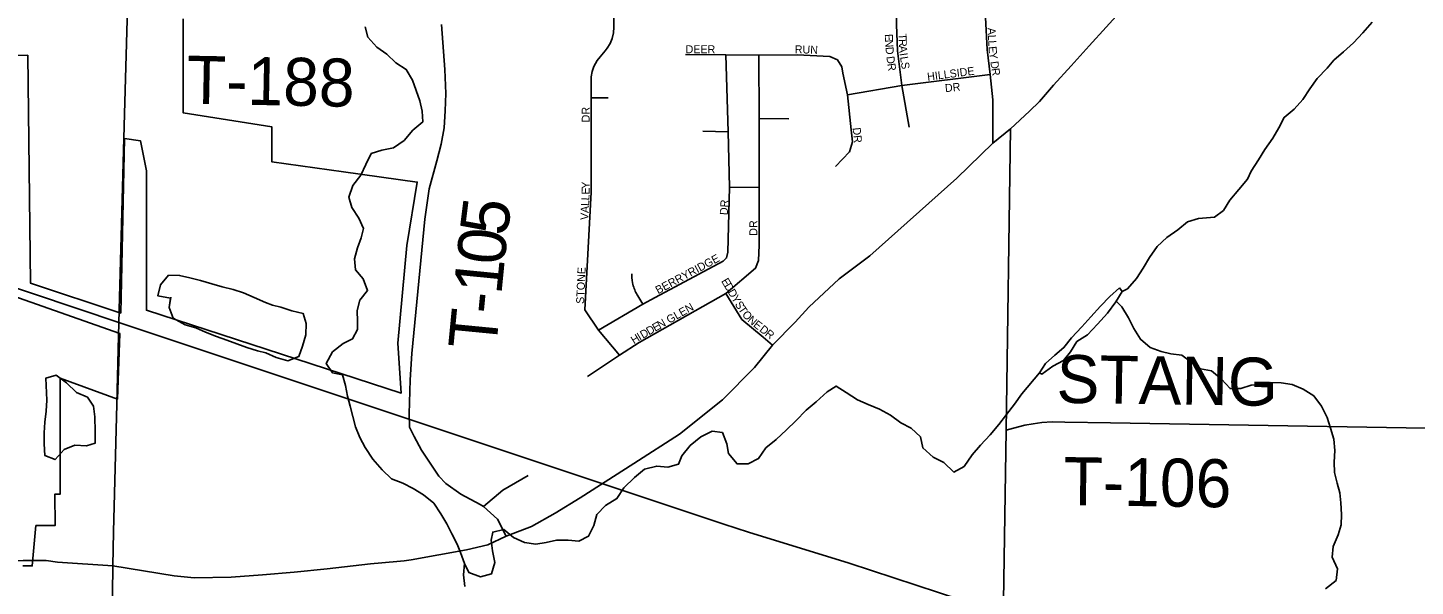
# Model space of a CAD drawing. Extents: x 1857828 to 2277390, y 930619 to 1324581.
# Drawn here: x 2047591 to 2056259, y 1234550 to 1238040 of the extents above; entities that cross this region are included whole.
import ezdxf

# ---------------------------------------------------------------- set-up
doc = ezdxf.new("R2010")
doc.units = 0
for name, color, linetype in [('GM_X_Corporation', 7, 'Continuous'), ('GM_X_County_Road', 7, 'Continuous'), ('GM_X_Minor_Lake', 7, 'Continuous'), ('GM_X_Minor_River', 7, 'Continuous'), ('GM_X_Rail_Line', 7, 'Continuous'), ('GM_X_State_Route', 7, 'Continuous'), ('GM_X_Township_Road', 7, 'Continuous'), ('GM_X_Township_Road_Text', 7, 'Continuous'), ('GM_X_Township_Subdivision', 7, 'Continuous'), ('GM_X_Township_Subdivision_Text', 7, 'Continuous')]:
    doc.layers.add(name, color=color, linetype=linetype)

msp = doc.modelspace()

# ---------------------------------------------------------------- linework, layer by layer
at = {"layer": 'GM_X_Corporation'}
for points in [[(2048562, 1238095.1), (2048562, 1237508.6), (2049115.4, 1237420.9), (2049115.4, 1237202.8), (2049563.2, 1237139.8), (2050024.7, 1237074.9), (2049959.7, 1236679.9), (2049902.7, 1236068.9), (2049924.5, 1235757.3), (2048332.3, 1236274.9), (2048332.4, 1237146.4), (2048296.2, 1237333), (2048196.1, 1237347.1), (2048172.9, 1236256.7), (2047609.1, 1236443.6), (2047591.8, 1237867.4), (2046839.7, 1237857.5)], [(2047348.6, 1236416.5), (2048167.1, 1236128.9), (2048153, 1235719.1), (2047795, 1235850.7), (2047794.9, 1235125.9), (2047761.7, 1235125.9), (2047762.2, 1234929.4), (2047642, 1234929.5), (2047619.9, 1234677.2), (2047559.8, 1234677.2)]]:
    msp.add_lwpolyline(points, dxfattribs=at)
at = {"layer": 'GM_X_County_Road'}
for points in [[(2052668.7, 1236476.4), (2052852.6, 1236615.1), (2053394.8, 1237100.4), (2053620.6, 1237319.1), (2053730.3, 1237407.2), (2053848.7, 1237517.5), (2053911, 1237579.6), (2053999.4, 1237679.9), (2054109.9, 1237802.3), (2054222.4, 1237926.7), (2054433.3, 1238159.4)], [(2049897.7, 1234705), (2049941.8, 1234708.8), (2049986.5, 1234715.6), (2050332.2, 1234777.4), (2050465.1, 1234809.6), (2050580, 1234862), (2050739.1, 1234923.1), (2050886.2, 1235005.7), (2051041.3, 1235102.4), (2051377.8, 1235316), (2051662.2, 1235499.6), (2051932.2, 1235715.2), (2052131.2, 1235916.6), (2052244.5, 1236055.8), (2052385.1, 1236200.7), (2052469.7, 1236293.4), (2052661.1, 1236470.7), (2052668.7, 1236476.4)], [(2047490.8, 1234705.6), (2047491.3, 1234705.6), (2047518.4, 1234708), (2047562.6, 1234711.9), (2047602.8, 1234711.8), (2047649, 1234711.7), (2047707.2, 1234711.6), (2047777.5, 1234701.5), (2048122.1, 1234676.9)], [(2048122.1, 1234676.9), (2048506.9, 1234614.2), (2048631, 1234603.5), (2048861.5, 1234606.1), (2049056.9, 1234622.2), (2049256.3, 1234638.3), (2049461.8, 1234658.5), (2049731.8, 1234690.7), (2049897.7, 1234705)]]:
    msp.add_lwpolyline(points, dxfattribs=at)
at = {"layer": 'GM_X_Minor_Lake'}
for points in [[(2049121.4, 1236307.2), (2049077.1, 1236322.9), (2049006.5, 1236354.6), (2048940, 1236384.3), (2048875.6, 1236403.9), (2048805.2, 1236421.6), (2048740.8, 1236439.2), (2048670.4, 1236460.8), (2048604, 1236476.4), (2048539.6, 1236492.1), (2048471.3, 1236493.6), (2048421.7, 1236433), (2048404.2, 1236364.6), (2048483.5, 1236350.1)], [(2053911.4, 1235883.3), (2053927.1, 1235875.9), (2053994.9, 1235924.6), (2054060.8, 1235961.2), (2054104.6, 1236013.7), (2054144.2, 1236078.3), (2054212, 1236120.9), (2054273.7, 1236187.6), (2054335.4, 1236256.4), (2054389, 1236327.1), (2054428.6, 1236391.6), (2054410.3, 1236413.6)], [(2054410.3, 1236413.6), (2054350.5, 1236360.9), (2054292.8, 1236300.3), (2054233.2, 1236233.6), (2054175.5, 1236170.9), (2054111.8, 1236102.1), (2054064.2, 1236041.6), (2054006.4, 1235992.9), (2053948.6, 1235942.3), (2053911.4, 1235883.3)], [(2053911.4, 1235883.2), (2053948.6, 1235942.3), (2054006.4, 1235992.9), (2054064.2, 1236041.6), (2054111.8, 1236102.1), (2054175.5, 1236170.9), (2054233.2, 1236233.6), (2054292.8, 1236300.3), (2054350.5, 1236360.9), (2054410.3, 1236413.6)], [(2048484.5, 1236357.1), (2048475.1, 1236292.7), (2048499.7, 1236224.6), (2048574.4, 1236182.9), (2048640.8, 1236165.3), (2048701.2, 1236137.6), (2048769.7, 1236109.9), (2048834.1, 1236088.2), (2048898.6, 1236064.6), (2048961, 1236040.9), (2049027.4, 1236021.2), (2049077.7, 1236009.5), (2049144.2, 1235979.8), (2049216.7, 1235958.2), (2049284.7, 1235984.8), (2049308.3, 1236049.3), (2049327.7, 1236121.7), (2049331.1, 1236192.1), (2049312.5, 1236254.2), (2049240.1, 1236271.8), (2049171.7, 1236293.5), (2049121.4, 1236307.2)], [(2048483.5, 1236350.1), (2048475.1, 1236292.7), (2048499.7, 1236224.6), (2048574.4, 1236182.9), (2048640.8, 1236165.3), (2048701.2, 1236137.6), (2048769.7, 1236109.9), (2048834.1, 1236088.2), (2048898.6, 1236064.6), (2048961, 1236040.9), (2049027.4, 1236021.2), (2049077.7, 1236009.5), (2049144.2, 1235979.8), (2049216.7, 1235958.2), (2049284.7, 1235984.8), (2049308.3, 1236049.3), (2049327.7, 1236121.7), (2049331.1, 1236192.1), (2049312.5, 1236254.2), (2049240.1, 1236271.8), (2049171.7, 1236293.5), (2049121.4, 1236307.2)], [(2048011.9, 1235516.1), (2048011.1, 1235608.5), (2048002.5, 1235674.7), (2047963.9, 1235730.7), (2047895.4, 1235760.4), (2047832.7, 1235820.2), (2047768, 1235868), (2047703.9, 1235849.5), (2047711.1, 1235712.5)], [(2048011.9, 1235516.1), (2048011.1, 1235608.5), (2048002.5, 1235674.7), (2047963.9, 1235730.7), (2047895.4, 1235760.4), (2047832.7, 1235820.2), (2047768, 1235868), (2047703.9, 1235849.5), (2047711.1, 1235712.6)], [(2047711.1, 1235712.9), (2047705.7, 1235644.6), (2047698.2, 1235576.2), (2047694.8, 1235507.9), (2047693.4, 1235439.5), (2047698, 1235367.2), (2047762.5, 1235341.6), (2047818.1, 1235404.2), (2047886.2, 1235430.8), (2047958.5, 1235427.3), (2048012.5, 1235443.7), (2048011.9, 1235516.1)], [(2047711.1, 1235712.5), (2047705.7, 1235644.6), (2047698.2, 1235576.2), (2047694.8, 1235507.9), (2047693.4, 1235439.5), (2047698, 1235367.2), (2047762.5, 1235341.6), (2047818.1, 1235404.2), (2047886.2, 1235430.8), (2047958.5, 1235427.3), (2048012.5, 1235443.7), (2048011.9, 1235516.1)]]:
    msp.add_lwpolyline(points, dxfattribs=at)
at = {"layer": 'GM_X_Minor_River'}
for points in [[(2049698.8, 1238045), (2049715.4, 1237980.8), (2049772.1, 1237918.9), (2049834.7, 1237875.1), (2049891.4, 1237821.3), (2049956, 1237779.5), (2049994.7, 1237711.5), (2050040, 1237583.2), (2050054.6, 1237519), (2050059.2, 1237450.8), (2049997.4, 1237400.1), (2049943.7, 1237335.4), (2049875.9, 1237288.8), (2049803.7, 1237274.2), (2049737.6, 1237253.7), (2049704.1, 1237185.1), (2049672.6, 1237118.6), (2049622.9, 1237054), (2049597.4, 1236981.5), (2049616, 1236917.3), (2049658.8, 1236849.3), (2049689.4, 1236785.2), (2049673.9, 1236726.8), (2049650.3, 1236664.4), (2049632.8, 1236596), (2049639.5, 1236527.7), (2049686.1, 1236469.8), (2049714.8, 1236397.6), (2049665.2, 1236337), (2049649.7, 1236272.6), (2049652.2, 1236204.3), (2049650.7, 1236154.1), (2049621, 1236095.6), (2049561.1, 1236067.1), (2049495.3, 1236014.4), (2049455.7, 1235941.8), (2049494.4, 1235883.8), (2049556.7, 1235870.1), (2049577.4, 1235804), (2049588, 1235737.8), (2049604.6, 1235675.6), (2049621.2, 1235611.4), (2049637.8, 1235545.2), (2049666.5, 1235479.1), (2049699.1, 1235417.1), (2049747.9, 1235345.1), (2049804.7, 1235277.1), (2049863.4, 1235221.3), (2049933.9, 1235193.6), (2049998.4, 1235159.9), (2050063, 1235122.2), (2050127.7, 1235068.4), (2050172.4, 1235002.4), (2050209.1, 1234940.4), (2050239.7, 1234878.3), (2050274.4, 1234812.2), (2050294.9, 1234760.1), (2050319.6, 1234692)], [(2054428.6, 1236391.6), (2054460.5, 1236407.9), (2054518.2, 1236472.6), (2054559.8, 1236537.2), (2054599.4, 1236603.7), (2054647, 1236672.4), (2054706.7, 1236729), (2054776.6, 1236777.7), (2054836.4, 1236826.4), (2054904.5, 1236846.9), (2055004.8, 1236855.6), (2055060.6, 1236898.2), (2055100.2, 1236962.8), (2055155.9, 1237029.4), (2055211.5, 1237094.1), (2055233.2, 1237144.5), (2055278.7, 1237215.1), (2055318.3, 1237279.7), (2055369.9, 1237350.3), (2055407.5, 1237414.9), (2055439.1, 1237479.4), (2055502.9, 1237530.1), (2055556.6, 1237590.7), (2055600.2, 1237657.3), (2055645.8, 1237721.9), (2055707.5, 1237786.6), (2055751.2, 1237837.1), (2055811, 1237889.8), (2055872.8, 1237944.5), (2055930.5, 1238007.1), (2055990.1, 1238073.8)], [(2054391.5, 1236331.2), (2054425.4, 1236295.1), (2054468.1, 1236227.1), (2054500.8, 1236161.1), (2054541.5, 1236093), (2054602.2, 1236041.2), (2054670.6, 1236017.6), (2054733, 1236001.9), (2054801.3, 1235994.3), (2054857.9, 1235952.5), (2054916.5, 1235908.7), (2054986.9, 1235895.1), (2055047.5, 1235843.3), (2055102.2, 1235785.4), (2055168.5, 1235785.9), (2055234.5, 1235806.4), (2055284.7, 1235810.8), (2055352.8, 1235823.3), (2055421.1, 1235821.8), (2055489.5, 1235810.2), (2055558, 1235780.5), (2055624.6, 1235738.8), (2055673.3, 1235674.8), (2055708, 1235604.7), (2055728.7, 1235538.6), (2055749.3, 1235468.4), (2055756, 1235398.1), (2055752.6, 1235325.8), (2055755.1, 1235261.5), (2055771.8, 1235193.3), (2055788.3, 1235133.1), (2055794.9, 1235070.9), (2055797.5, 1234998.6), (2055796, 1234934.3), (2055776.5, 1234871.8), (2055745, 1234799.3), (2055739.6, 1234731), (2055772.3, 1234658.8), (2055764.9, 1234586.5), (2055699.1, 1234533.8)], [(2050319.6, 1234692), (2050346.2, 1234635.9), (2050418.7, 1234608.3), (2050488.8, 1234626.8), (2050508.3, 1234699.3), (2050495.6, 1234771.6), (2050487, 1234837.8), (2050496.6, 1234888.1), (2050564.7, 1234904.6), (2050625.4, 1234854.8), (2050693.9, 1234823.1), (2050766.3, 1234813.6), (2050830.4, 1234824.1), (2050894.5, 1234838.6), (2050966.8, 1234837.1), (2051033.1, 1234831.5), (2051095.1, 1234862), (2051126.6, 1234930.6), (2051146.1, 1234999), (2051199.8, 1235055.6), (2051271.7, 1235098.3), (2051315.3, 1235164.9), (2051381, 1235229.6), (2051444.8, 1235282.3), (2051520.9, 1235300.9), (2051589.3, 1235293.3), (2051657.3, 1235313.9), (2051677, 1235364.3), (2051728.6, 1235428.9), (2051796.4, 1235483.6), (2051866.4, 1235518.2), (2051930.7, 1235510.6), (2051957.4, 1235440.5), (2051967.9, 1235380.3), (2052022.7, 1235314.4), (2052091, 1235314.9), (2052156.9, 1235347.4), (2052202.5, 1235414.1), (2052266.3, 1235466.7), (2052332.1, 1235527.5), (2052389.8, 1235584.1), (2052453.5, 1235650.8), (2052517.3, 1235701.5), (2052585, 1235764.2), (2052640.9, 1235800.8), (2052703.5, 1235761), (2052774.1, 1235715.3), (2052840.6, 1235685.6), (2052913.1, 1235656), (2052981.7, 1235618.3), (2053044.4, 1235570.5), (2053108.9, 1235538.8), (2053167.6, 1235482.9), (2053182.2, 1235414.7), (2053246.9, 1235356.9), (2053313.5, 1235323.2), (2053376.2, 1235263.3), (2053440.2, 1235297.9), (2053491.7, 1235370.6), (2053543.4, 1235431.2), (2053603.1, 1235495.9), (2053656.7, 1235560.6), (2053706.4, 1235623.2), (2053756, 1235687.9), (2053801.6, 1235752.5), (2053912, 1235883.1)], [(2050319.6, 1234692), (2050314.2, 1234621.6), (2050320.8, 1234549.3)]]:
    msp.add_lwpolyline(points, dxfattribs=at)
at = {"layer": 'GM_X_Rail_Line'}
for points in [[(2010250.7, 1246105.6), (2015802.6, 1244725.6), (2020567.6, 1243531.6), (2023679.8, 1242724.2), (2028101.7, 1241626.9), (2032683.1, 1240476.3), (2034089.4, 1240128.3), (2037647.8, 1239223.2), (2041004.2, 1238402), (2042999.3, 1237895.6), (2043803.3, 1237657.3), (2044879.5, 1237299.8), (2048172.1, 1236193.5), (2051939.6, 1234938.6)], [(2051939.6, 1234938.6), (2052094.2, 1234887.1)], [(2052094.2, 1234887.1), (2052723.1, 1234693.3)], [(2052723.1, 1234693.3), (2055931.2, 1233640.3), (2060032, 1232265.8), (2063486.2, 1231125.4), (2067382.8, 1229874.4), (2069501.4, 1229256.3), (2071000.9, 1228820.3)]]:
    msp.add_lwpolyline(points, dxfattribs=at)
at = {"layer": 'GM_X_State_Route'}
for points in [[(2048195.6, 1237502.7), (2048211.9, 1238089.1), (2048213.1, 1238141.6)], [(2048161.6, 1236276.4), (2048195.6, 1237502.7)], [(2048157.7, 1236116.5), (2048161.6, 1236273.3), (2048161.6, 1236276.4)], [(2048147.1, 1235689.9), (2048157.6, 1236113.7), (2048157.7, 1236116.5)], [(2048127.3, 1234890.2), (2048147.1, 1235688), (2048147.1, 1235689.9)], [(2048086.8, 1231719.5), (2048087.4, 1231773.2), (2048122.1, 1234676.9), (2048127.3, 1234890.2)]]:
    msp.add_lwpolyline(points, dxfattribs=at)
at = {"layer": 'GM_X_Township_Road'}
for points in [[(2050417.1, 1235061.1), (2050295.9, 1235126), (2050203.2, 1235192.5), (2050158.9, 1235238.9), (2050052.1, 1235400.1), (2050005.8, 1235486.7), (2049976.6, 1235543.2), (2049973.5, 1235627.8), (2049979.6, 1235839.4), (2049989.7, 1236004.2), (2050072.2, 1236844), (2050098.5, 1237032.8), (2050146.8, 1237207.3), (2050175, 1237312.9), (2050192.4, 1237414.3), (2050198, 1237519.7), (2050203.5, 1237628.9), (2050196.1, 1237777.9), (2050175.8, 1238060.8)], [(2052682, 1226907.2), (2052660.7, 1227409.5), (2052662.1, 1227950.6), (2052669.9, 1228217.3), (2052715.7, 1228472.2), (2052783.9, 1228911.7), (2052879.2, 1229455.6), (2052907.4, 1229703.6), (2052927.5, 1229826.1), (2052951.6, 1229942.6), (2052981.8, 1230039), (2053052.1, 1230215.7), (2053522.2, 1231356), (2053566.4, 1231478.5), (2053604.6, 1231570.9), (2053620.7, 1231621.1), (2053634.7, 1231661.2), (2053640.8, 1231695.4), (2053644.8, 1231739.5), (2053646.8, 1231807.9), (2053650.9, 1232012.8), (2053664.5, 1232988.9), (2053702.6, 1235524.7), (2053730.3, 1237407.2)], [(2053702.6, 1235524.7), (2053750, 1235538.6), (2053820.3, 1235556.6), (2053872.5, 1235564.6), (2053926.7, 1235572.5), (2053991, 1235576.4), (2054069.3, 1235576.2), (2054354.4, 1235571.7), (2057063.4, 1235524.6), (2057214, 1235522.3), (2057595.6, 1235519.6), (2058453.1, 1235510), (2058758.7, 1235541.4), (2059869.3, 1235527.3), (2060515.9, 1235516.5)], [(2050438.9, 1235049.4), (2050559.8, 1235150.2), (2050716.9, 1235242.9)], [(2050580, 1234862), (2050525.6, 1234968.8), (2050438.9, 1235049.4), (2050417.1, 1235061.1)]]:
    msp.add_lwpolyline(points, dxfattribs=at)
at = {"layer": 'GM_X_Township_Subdivision'}
for points in [[(2053620.6, 1237319.1), (2053620.6, 1237588.4), (2053604, 1237747.4), (2053583.7, 1237902.7), (2053574.4, 1238102.7), (2053581.8, 1238468.8), (2053589.1, 1238829.4), (2053592.8, 1239193.5), (2053602.3, 1239555.4), (2053609.6, 1239916)], [(2053097.4, 1237417.5), (2053051.2, 1237679), (2053025.3, 1237894.6), (2053017.9, 1238059.2), (2053020.1, 1238164.1), (2053028.9, 1238582.7), (2053036.4, 1238757.3), (2053067.8, 1238803.5), (2053104.8, 1238829.4), (2053158.4, 1238835), (2053223.1, 1238835), (2053402.1, 1238831), (2053589.1, 1238829.4)], [(2051288.2, 1235993.7), (2051156.4, 1236149.9), (2051071.8, 1236277.2), (2051110.7, 1237012.5), (2051110.7, 1237136.5), (2051110.7, 1237495.5), (2051111.2, 1237601.1), (2051110.7, 1237705.5), (2051111.6, 1237732.5), (2051117.6, 1237766.5), (2051128.5, 1237798.5), (2051148.4, 1237835.3), (2051166.4, 1237858.6), (2051199.2, 1237896.4), (2051211.9, 1237912), (2051230.1, 1237941.4), (2051242.6, 1237971.4), (2051251.1, 1238008.5), (2051252.9, 1238043.9), (2051252.9, 1238249.1)], [(2051087.6, 1235861.5), (2051288.2, 1235993.7), (2051410, 1236072.7), (2051952.3, 1236379.6), (2052137.7, 1236536.8), (2052155.8, 1236585.2), (2052159.8, 1236681.9), (2052159.8, 1237040.6), (2052159.8, 1237473.5), (2052157.8, 1237868.9)], [(2051156.4, 1236149.9), (2051434.3, 1236313.5), (2051511.2, 1236354), (2051935.9, 1236581.2), (2051956.7, 1236602), (2051965.4, 1236636.8), (2051976.1, 1237044), (2051966.5, 1237389), (2051953.1, 1237870.1)], [(2052636.5, 1237172.4), (2052725.2, 1237264.6), (2052744.3, 1237327.2), (2052735.6, 1237402), (2052711.8, 1237621), (2052683.7, 1237756), (2052677.6, 1237796.3), (2052648.9, 1237838.5), (2052601, 1237860.8), (2052397.6, 1237870.9), (2052157.8, 1237868.9), (2051953.1, 1237870.1), (2051699.4, 1237871.5)], [(2052711.8, 1237621), (2053051.2, 1237679), (2053604, 1237747.4)], [(2051111.2, 1237601.1), (2051216.2, 1237601.1)], [(2052159.8, 1237473.5), (2052345.2, 1237471.5)], [(2051808.4, 1237393.4), (2051966.5, 1237389)], [(2051976.1, 1237044), (2052159.8, 1237040.6)], [(2051434.3, 1236313.5), (2051402.5, 1236364.4), (2051398.6, 1236370.7), (2051394.3, 1236378.4), (2051390.2, 1236386.2), (2051386.2, 1236394.6), (2051382.7, 1236402.5), (2051379.4, 1236411.1), (2051376.6, 1236419), (2051374, 1236427.4), (2051371.2, 1236437.7), (2051369.4, 1236446), (2051366.4, 1236463.3), (2051364.9, 1236477.2), (2051364.2, 1236489.8), (2051364, 1236501.8)], [(2052244.5, 1236055.8), (2052185.6, 1236106), (2052052.7, 1236216.8), (2051952.3, 1236379.6)]]:
    msp.add_lwpolyline(points, dxfattribs=at)

# ---------------------------------------------------------------- texts
at = {"layer": 'GM_X_Township_Road_Text'}
for s, rotation, p in [('T-188', 358.87751, (2048582.9, 1237565.7)), ('5', 82.89434, (2050586.5, 1236732.6)), ('0', 84.10403, (2050567.7, 1236550.4)), ('1', 84.38674, (2050549.7, 1236366.9)), ('-', 84.45716, (2050537.8, 1236244.4)), ('T', 84.48043, (2050516.2, 1236021)), ('STANG', 359.17774, (2054016.6, 1235696.3)), ('T-106', 359.16251, (2054060, 1235057.7))]:
    msp.add_text(s, height=300, rotation=rotation, dxfattribs=at).set_placement(p)
at = {"layer": 'GM_X_Township_Subdivision_Text'}
for s, rotation, p in [('A', 272.54097, (2053587.4, 1238038.7)), ('E', 272.34957, (2052945.1, 1237999.7)), ('N', 273.09278, (2052946.6, 1237963.8)), ('T', 272.37685, (2053030.1, 1238003.1)), ('R', 272.35563, (2053031.6, 1237967.9)), ('L', 272.54049, (2053589.4, 1237994.8)), ('L', 272.54049, (2053590.9, 1237959.6)), ('DEER', 0.00001, (2051700.7, 1237880.1)), ('RUN', 358.53735, (2052382.4, 1237880.1)), ('D', 275.17837, (2052949.1, 1237917.9)), ('D', 277.72044, (2052954.7, 1237858.6)), ('A', 274.31435, (2053033.3, 1237926.4)), ('I', 278.16676, (2053037, 1237878.9)), ('L', 278.68942, (2053040.2, 1237856.7)), ('E', 275.13197, (2053592.6, 1237922)), ('Y', 278.14862, (2053596.1, 1237884.1)), ('R', 278.63185, (2052960.7, 1237814.1)), ('S', 278.76612, (2053045.6, 1237821.8)), ('HILLSIDE', 7.35529, (2053213.1, 1237708.4)), ('D', 278.31247, (2053604.3, 1237827.3)), ('R', 278.33353, (2053610.7, 1237783.8)), ('DR', 6.00541, (2053323.5, 1237637)), ('DR', 90, (2051101.8, 1237448.3)), ('DR', 275.70844, (2052744.1, 1237414)), ('L', 87.15084, (2051099.1, 1236960.2)), ('E', 88.64925, (2051100.8, 1236996.8)), ('Y', 89.92532, (2051101.7, 1237033.2)), ('A', 87.15562, (2051095.1, 1236881.1)), ('L', 87.15084, (2051097.3, 1236925.1)), ('DR', 86.98962, (2051964.2, 1236868)), ('V', 87.15723, (2051092.9, 1236837.2)), ('DR', 90, (2052149, 1236739.9)), ('BERRYRIDGE', 28.29975, (2051529.1, 1236374.2)), ('STONE', 87.45207, (2051066.5, 1236313.5)), ('E', 300.50817, (2051921.6, 1236457.2)), ('D', 300.50817, (2051939.5, 1236426.9)), ('D', 300.50817, (2051961.9, 1236389)), ('GLEN', 29.92714, (2051599.2, 1236189.2)), ('Y', 300.50817, (2051984.2, 1236351.1)), ('S', 300.50817, (2052006.5, 1236313.2)), ('T', 304.12676, (2052026.2, 1236280)), ('N', 29.92921, (2051540.9, 1236157)), ('O', 311.36394, (2052050.2, 1236245.4)), ('N', 318.60112, (2052084.2, 1236207.5)), ('E', 322.21971, (2052119.8, 1236176.2)), ('H', 32.33205, (2051378.5, 1236061.1)), ('I', 30.43894, (2051415.3, 1236084.4)), ('D', 30.03771, (2051434.2, 1236095.5)), ('D', 29.88042, (2051472.2, 1236117.5)), ('E', 29.90866, (2051510.4, 1236139.5)), ('D', 322.21971, (2052158.1, 1236146.6)), ('R', 322.21971, (2052192.9, 1236119.6))]:
    msp.add_text(s, height=50, rotation=rotation, dxfattribs=at).set_placement(p)

doc.saveas('drawing.dxf')
